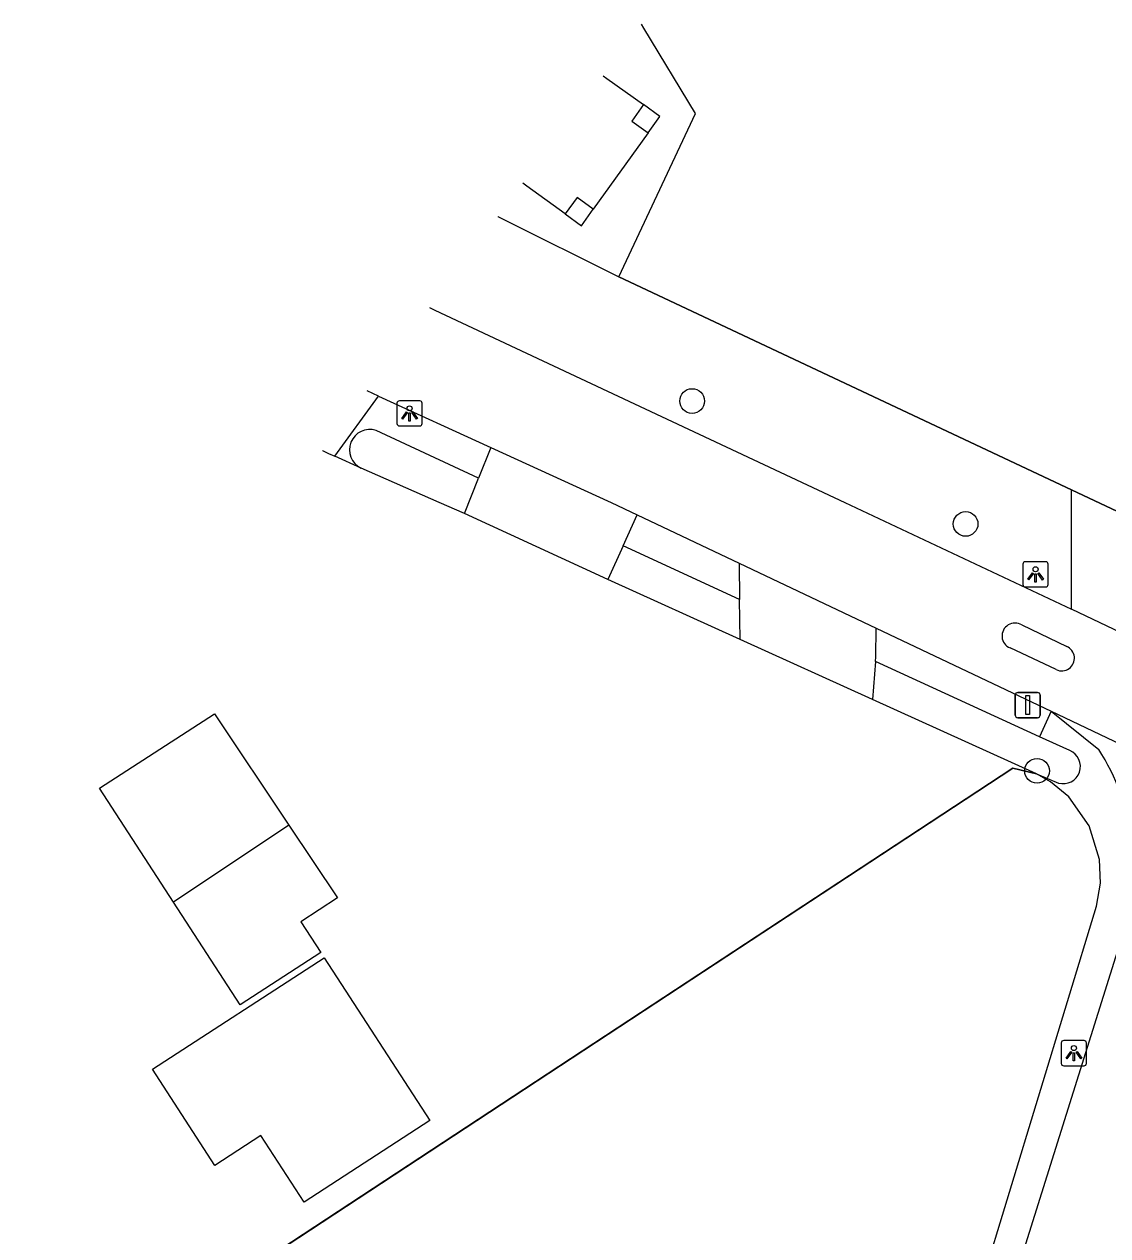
# Model space of a CAD drawing. Extents: x 159353 to 160616, y 385893 to 387321.
# Drawn here: x 159426.33 to 159469.27, y 386470.95 to 386518.94 of the extents above; entities that cross this region are included whole.
import ezdxf

# ---------------------------------------------------------------- set-up
doc = ezdxf.new("R2010")
doc.units = 0
for name, color, linetype in [('IMGEO_Afsluitpaal', 7, 'Continuous'), ('IMGEO_Boom', 7, 'Continuous'), ('IMGEO_Fietspad_gesloten', 7, 'Continuous'), ('IMGEO_Gemengd_bos', 7, 'Continuous'), ('IMGEO_Grasland_overig', 7, 'Continuous'), ('IMGEO_Groenvoorziening', 7, 'Continuous'), ('IMGEO_Hek', 7, 'Continuous'), ('IMGEO_Hoogspanningsmast', 7, 'Continuous'), ('IMGEO_Lichtpunt', 7, 'Continuous'), ('IMGEO_Pand', 7, 'Continuous'), ('IMGEO_Rijbaan_lokaal_open', 7, 'Continuous'), ('IMGEO_Voetpad_open', 7, 'Continuous'), ('IMGEO_Waterloop', 7, 'Continuous')]:
    doc.layers.add(name, color=color, linetype=linetype)

msp = doc.modelspace()

# ---------------------------------------------------------------- linework, layer by layer
at = {"layer": 'IMGEO_Afsluitpaal'}
for p, q in [((159465.598, 386491.572), (159465.598, 386492.372)), ((159465.598, 386492.372), (159465.598, 386491.572)), ((159465.698, 386492.472), (159466.488, 386492.472)), ((159466.488, 386492.472), (159465.698, 386492.472)), ((159466.588, 386492.372), (159466.588, 386491.572)), ((159466.588, 386491.572), (159466.588, 386492.372)), ((159466.488, 386491.472), (159465.698, 386491.472)), ((159465.698, 386491.472), (159466.488, 386491.472))]:
    msp.add_line(p, q, dxfattribs=at)
msp.add_lwpolyline([(159466.018, 386492.347), (159466.168, 386492.347), (159466.168, 386491.597), (159466.018, 386491.597), (159466.018, 386492.347)], dxfattribs=at)
for centre, start, end in [((159465.698, 386492.372), 90, 180), ((159465.698, 386492.372), 90, 180), ((159466.488, 386492.372), 0, 90), ((159466.488, 386492.372), 360, 90), ((159465.698, 386491.572), 180, 270), ((159465.698, 386491.572), 180, 270), ((159466.488, 386491.572), 270, 0), ((159466.488, 386491.572), 270, 0)]:
    msp.add_arc(centre, 0.1, start, end, dxfattribs=at)
at = {"layer": 'IMGEO_Boom'}
for centre in [(159452.796, 386504.018), (159463.634, 386499.149), (159466.465, 386489.367)]:
    msp.add_circle(centre, 0.489, dxfattribs=at)
at = {"layer": 'IMGEO_Fietspad_gesloten'}
for points in [[(159442.389, 386507.72), (159442.597, 386507.622), (159458.854, 386500), (159467.828, 386495.766)], [(159440.37, 386504.214), (159440.144, 386504.317), (159439.918, 386504.42), (159439.918, 386504.42)], [(159440.37, 386504.214), (159444.817, 386502.181)], [(159444.817, 386502.181), (159449.586, 386500), (159450.625, 386499.508)], [(159450.625, 386499.508), (159454.66, 386497.595)], [(159454.66, 386497.595), (159460.09, 386495.022)], [(159470.08, 386494.703), (159467.828, 386495.766)], [(159460.09, 386495.022), (159467.031, 386491.732)], [(159465.858, 386495.148), (159467.641, 386494.294)], [(159467.223, 386493.378), (159465.395, 386494.234)]]:
    msp.add_lwpolyline(points, dxfattribs=at)
for centre, radius, start, end in [((159465.591, 386494.709), 0.514, 58.7361, 247.5336), ((159467.445, 386493.83), 0.504, 243.8647, 67.0778)]:
    msp.add_arc(centre, radius, start, end, dxfattribs=at)
at = {"layer": 'IMGEO_Gemengd_bos'}
for points in [[(159449.895, 386508.936), (159452.935, 386515.403), (159450.889, 386518.789), (159450.795, 386518.945)], [(159449.895, 386508.936), (159467.828, 386500.498)], [(159467.828, 386500.498), (159471.448, 386498.795), (159479.362, 386504.665), (159481.915, 386501.576)]]:
    msp.add_lwpolyline(points, dxfattribs=at)
at = {"layer": 'IMGEO_Grasland_overig'}
for points in [[(159449.266, 386516.903), (159449.411, 386516.8), (159450.868, 386515.759)], [(159451.053, 386514.644), (159448.88, 386511.614)], [(159447.766, 386511.433), (159446.243, 386512.535), (159446.082, 386512.651), (159446.082, 386512.651)]]:
    msp.add_lwpolyline(points, dxfattribs=at)
at = {"layer": 'IMGEO_Groenvoorziening'}
for points in [[(159445.095, 386511.333), (159445.095, 386511.333), (159445.282, 386511.24), (159449.895, 386508.936)], [(159439.685, 386501.364), (159438.638, 386501.832)], [(159467.828, 386495.766), (159467.828, 386500.498)], [(159467.031, 386491.732), (159466.566, 386490.717)], [(159429.657, 386465.92), (159465.501, 386489.478), (159466.443, 386489.251)], [(159460.866, 386452.718), (159460.504, 386454.825), (159460.775, 386457.568), (159468.819, 386484.003), (159468.978, 386484.923), (159468.942, 386485.857), (159468.528, 386487.192), (159467.722, 386488.334), (159467.005, 386488.931), (159466.443, 386489.251)]]:
    msp.add_lwpolyline(points, dxfattribs=at)
at = {"layer": 'IMGEO_Hek'}
for points in [[(159449.895, 386508.936), (159452.935, 386515.403), (159450.889, 386518.789)], [(159450.889, 386518.789), (159450.795, 386518.945)], [(159467.828, 386500.498), (159449.895, 386508.936)], [(159481.915, 386501.576), (159479.362, 386504.665), (159471.448, 386498.795), (159467.828, 386500.498)], [(159466.443, 386489.251), (159465.501, 386489.478), (159426.329, 386463.733)]]:
    msp.add_lwpolyline(points, dxfattribs=at)
at = {"layer": 'IMGEO_Hoogspanningsmast'}
for points in [[(159450.868, 386515.759), (159450.403, 386515.11), (159451.053, 386514.644)], [(159451.053, 386514.644), (159451.519, 386515.294), (159450.868, 386515.759)], [(159448.88, 386511.614), (159448.235, 386512.081), (159447.766, 386511.433)], [(159447.766, 386511.433), (159448.414, 386510.964), (159448.88, 386511.614)]]:
    msp.add_lwpolyline(points, dxfattribs=at)
at = {"layer": 'IMGEO_Lichtpunt'}
for p, q in [((159441.101, 386503.931), (159441.101, 386503.124)), ((159441.101, 386503.931), (159441.101, 386503.124)), ((159442.003, 386504.026), (159441.195, 386504.026)), ((159442.003, 386504.026), (159441.195, 386504.026)), ((159442.097, 386503.124), (159442.097, 386503.931)), ((159442.097, 386503.124), (159442.097, 386503.931)), ((159441.195, 386503.03), (159442.003, 386503.03)), ((159441.195, 386503.03), (159442.003, 386503.03)), ((159465.908, 386497.554), (159465.908, 386496.747)), ((159465.908, 386497.554), (159465.908, 386496.747)), ((159466.81, 386497.649), (159466.002, 386497.649)), ((159466.81, 386497.649), (159466.002, 386497.649)), ((159466.904, 386496.747), (159466.904, 386497.554)), ((159466.904, 386496.747), (159466.904, 386497.554)), ((159466.002, 386496.653), (159466.81, 386496.653)), ((159466.002, 386496.653), (159466.81, 386496.653)), ((159468.329, 386478.681), (159467.521, 386478.681)), ((159468.329, 386478.681), (159467.521, 386478.681)), ((159467.427, 386478.586), (159467.427, 386477.779)), ((159467.427, 386478.586), (159467.427, 386477.779)), ((159468.423, 386477.779), (159468.423, 386478.586)), ((159468.423, 386477.779), (159468.423, 386478.586)), ((159467.521, 386477.685), (159468.329, 386477.685)), ((159467.521, 386477.685), (159468.329, 386477.685))]:
    msp.add_line(p, q, dxfattribs=at)
for points in [[(159441.475, 386503.595), (159441.514, 386503.567), (159441.326, 386503.305), (159441.288, 386503.332), (159441.475, 386503.595)], [(159441.577, 386503.547), (159441.624, 386503.547), (159441.624, 386503.225), (159441.577, 386503.225), (159441.577, 386503.547)], [(159441.687, 386503.567), (159441.725, 386503.594), (159441.912, 386503.332), (159441.873, 386503.304), (159441.687, 386503.567)], [(159466.282, 386497.218), (159466.321, 386497.19), (159466.133, 386496.928), (159466.095, 386496.955), (159466.282, 386497.218)], [(159466.384, 386497.17), (159466.431, 386497.17), (159466.431, 386496.848), (159466.384, 386496.848), (159466.384, 386497.17)], [(159466.494, 386497.19), (159466.532, 386497.217), (159466.719, 386496.955), (159466.68, 386496.927), (159466.494, 386497.19)], [(159467.801, 386478.25), (159467.84, 386478.222), (159467.652, 386477.96), (159467.614, 386477.987), (159467.801, 386478.25)], [(159467.903, 386478.202), (159467.95, 386478.202), (159467.95, 386477.88), (159467.903, 386477.88), (159467.903, 386478.202)], [(159468.013, 386478.222), (159468.051, 386478.249), (159468.238, 386477.987), (159468.199, 386477.959), (159468.013, 386478.222)]]:
    msp.add_lwpolyline(points, dxfattribs=at)
for centre in [(159441.6, 386503.729), (159466.407, 386497.352), (159467.926, 386478.384)]:
    msp.add_circle(centre, 0.0994, dxfattribs=at)
for centre, start, end in [((159441.195, 386503.931), 90, 180), ((159441.195, 386503.931), 90, 180), ((159442.003, 386503.931), 0, 90), ((159442.003, 386503.931), 0, 90), ((159441.195, 386503.124), 180, 270), ((159441.195, 386503.124), 180, 270), ((159442.003, 386503.124), 270, 0), ((159442.003, 386503.124), 270, 360), ((159466.002, 386497.554), 90, 180), ((159466.002, 386497.554), 90, 180), ((159466.81, 386497.554), 0, 90), ((159466.81, 386497.554), 0, 90), ((159466.002, 386496.747), 180, 270), ((159466.002, 386496.747), 180, 270), ((159466.81, 386496.747), 270, 0), ((159466.81, 386496.747), 270, 360), ((159467.521, 386478.586), 90, 180), ((159467.521, 386478.586), 90, 180), ((159468.329, 386478.586), 0, 90), ((159468.329, 386478.586), 0, 90), ((159467.521, 386477.779), 180, 270), ((159467.521, 386477.779), 180, 270), ((159468.329, 386477.779), 270, 0), ((159468.329, 386477.779), 270, 360)]:
    msp.add_arc(centre, 0.0946, start, end, dxfattribs=at)
at = {"layer": 'IMGEO_Pand'}
for points in [[(159432.244, 386484.166), (159429.317, 386488.675), (159433.867, 386491.63), (159436.813, 386487.216)], [(159436.813, 386487.216), (159438.738, 386484.33), (159437.287, 386483.388), (159438.079, 386482.167), (159434.888, 386480.095), (159432.244, 386484.166)], [(159436.813, 386487.216), (159432.244, 386484.166)], [(159438.214, 386481.96), (159442.402, 386475.511), (159437.42, 386472.276), (159435.707, 386474.915), (159433.888, 386473.733), (159431.413, 386477.544), (159438.214, 386481.96)]]:
    msp.add_lwpolyline(points, dxfattribs=at)
at = {"layer": 'IMGEO_Rijbaan_lokaal_open'}
for points in [[(159467.031, 386491.732), (159481.905, 386484.652)], [(159467.031, 386491.732), (159468.91, 386490.217)], [(159469.852, 386482.865), (159463.152, 386461.523)]]:
    msp.add_lwpolyline(points, dxfattribs=at)
msp.add_arc((159461.665, 386485.552), 8.616, 341.8268, 32.7761, dxfattribs=at)
at = {"layer": 'IMGEO_Voetpad_open'}
for points in [[(159438.638, 386501.832), (159440.37, 386504.214)], [(159438.145, 386502.052), (159438.145, 386502.052), (159438.384, 386501.945), (159438.638, 386501.832)], [(159444.817, 386502.181), (159444.331, 386500.961)], [(159443.774, 386499.56), (159444.331, 386500.961)], [(159449.452, 386496.945), (159443.774, 386499.56)], [(159450.061, 386498.275), (159450.625, 386499.508)], [(159450.061, 386498.275), (159449.452, 386496.945)], [(159454.66, 386497.595), (159454.679, 386496.16)], [(159454.7, 386494.569), (159454.679, 386496.16)], [(159460.067, 386493.693), (159460.082, 386493.883), (159460.09, 386495.022)], [(159459.951, 386492.191), (159454.7, 386494.569)], [(159460.067, 386493.693), (159459.951, 386492.191)]]:
    msp.add_lwpolyline(points, dxfattribs=at)
at = {"layer": 'IMGEO_Waterloop'}
for points in [[(159444.331, 386500.961), (159440.271, 386502.85)], [(159443.774, 386499.56), (159442.776, 386500), (159439.685, 386501.364)], [(159454.679, 386496.16), (159450.061, 386498.275)], [(159454.7, 386494.569), (159449.452, 386496.945)], [(159466.566, 386490.717), (159460.067, 386493.693)], [(159466.443, 386489.251), (159459.951, 386492.191)], [(159467.76, 386490.17), (159466.566, 386490.717)], [(159466.443, 386489.251), (159467.314, 386488.885)]]:
    msp.add_lwpolyline(points, dxfattribs=at)
for centre, radius, start, end in [((159440.019, 386502.091), 0.8, 71.6537, 245.303), ((159467.504, 386489.539), 0.681, 253.8382, 67.8799)]:
    msp.add_arc(centre, radius, start, end, dxfattribs=at)

doc.saveas('drawing.dxf')
